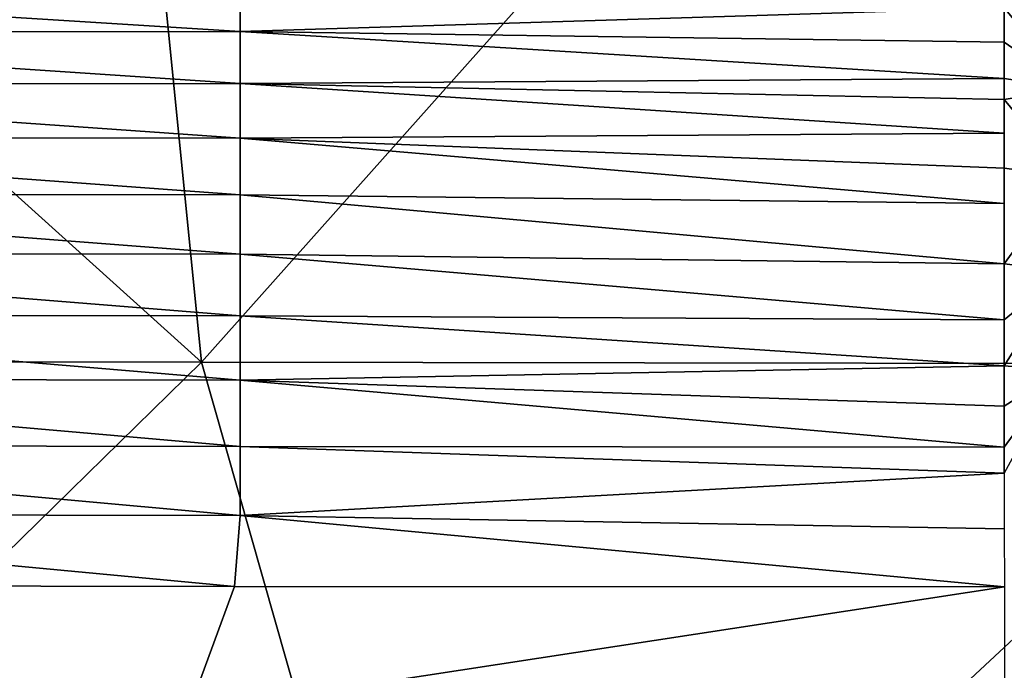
# Model space of a CAD drawing. Header units: metres. Extents: x -105 to 105, y -68 to 103.
# Tile 364 of 416: x 78.55 to 85.32, y 59.3 to 63.78. Entities that reach past the tile are written whole.
import ezdxf

# ---------------------------------------------------------------- set-up
doc = ezdxf.new("R2010")
doc.units = ezdxf.units.M
doc.layers.add('solid_FIT-BATH-150_SW0001_01', color=7, linetype='CONTINUOUS')

msp = doc.modelspace()

# ---------------------------------------------------------------- linework, layer by layer
at = {"layer": 'solid_FIT-BATH-150_SW0001_01'}
for points in [[(73.508179, 67.096024, 16.286926), (72.177422, 61.430561, 16.3223), (79.797249, 61.421703, 16.370808)], [(79.231544, 67.097557, 16.316015), (73.508179, 67.096024, 16.286926), (79.797249, 61.421703, 16.370808)], [(84.85498, 67.099075, 16.348959), (79.231544, 67.097557, 16.316015), (79.797249, 61.421703, 16.370808)], [(84.85498, 67.099075, 16.348959), (79.797249, 61.421703, 16.370808), (87.417076, 61.410976, 16.429522)], [(85.08477, 67.098717, 16.350405), (84.85498, 67.099075, 16.348959), (87.417076, 61.410976, 16.429522)], [(85.08477, 67.098717, 16.350405), (87.417076, 61.410976, 16.429522), (85.314659, 67.098358, 16.35186)], [(87.417076, 61.410976, 16.429522), (85.890892, 67.100014, 16.355515), (85.314659, 67.098358, 16.35186)], [(80.064636, 64.039436, -19.091307), (80.064636, 63.697849, -19.268402), (74.726639, 64.03392, -19.438021)], [(80.064636, 64.039436, -19.091307), (85.32209, 63.860832, -18.839235), (80.064636, 63.697849, -19.268402)], [(80.064636, 63.697849, -19.268402), (74.726639, 63.694675, -19.60615), (74.726639, 64.03392, -19.438021)], [(80.064636, 63.697849, -19.268402), (85.32209, 63.860832, -18.839235), (85.32209, 63.623886, -18.960348)], [(85.78318, 63.306267, -19.075537), (85.32209, 63.860832, -18.839235), (85.805748, 63.870827, -18.801653)], [(85.78318, 63.306267, -19.075537), (85.32209, 63.623886, -18.960348), (85.32209, 63.860832, -18.839235)], [(80.064636, 63.697849, -19.268402), (80.064636, 63.339596, -19.428818), (74.726639, 63.694675, -19.60615)], [(80.064636, 63.697849, -19.268402), (85.32209, 63.623886, -18.960348), (85.322075, 63.373844, -19.076118)], [(80.064636, 63.697849, -19.268402), (85.322075, 63.373844, -19.076118), (80.064636, 63.339596, -19.428818)], [(80.064636, 63.339596, -19.428818), (74.726639, 63.338726, -19.758039), (74.726639, 63.694675, -19.60615)], [(85.78318, 63.306267, -19.075537), (85.322075, 63.373844, -19.076118), (85.32209, 63.623886, -18.960348)], [(80.064636, 63.339596, -19.428818), (85.322075, 63.373844, -19.076118), (85.322067, 63.23085, -19.137316)], [(85.322067, 63.23085, -19.137316), (85.322075, 63.373844, -19.076118), (85.78318, 63.306267, -19.075537)], [(80.064636, 63.339596, -19.428818), (80.064636, 62.964664, -19.573454), (74.726639, 63.338726, -19.758039)], [(80.064636, 62.964664, -19.573454), (74.726639, 62.966007, -19.894608), (74.726639, 63.338726, -19.758039)], [(80.064636, 63.339596, -19.428818), (85.322067, 63.23085, -19.137316), (85.322052, 62.999065, -19.229481)], [(80.064636, 63.339596, -19.428818), (85.322052, 62.999065, -19.229481), (80.064636, 62.964664, -19.573454)], [(85.759117, 62.699707, -19.308987), (85.322067, 63.23085, -19.137316), (85.78318, 63.306267, -19.075537)], [(85.322037, 62.757599, -19.317055), (85.322052, 62.999065, -19.229481), (85.322067, 63.23085, -19.137316)], [(85.759117, 62.699707, -19.308987), (85.322037, 62.757599, -19.317055), (85.322067, 63.23085, -19.137316)], [(80.064636, 62.573048, -19.703201), (74.726639, 62.576447, -20.016762), (74.726639, 62.966007, -19.894608)], [(80.064636, 62.964664, -19.573454), (80.064636, 62.573048, -19.703201), (74.726639, 62.966007, -19.894608)], [(80.064636, 62.964664, -19.573454), (85.322052, 62.999065, -19.229481), (85.322037, 62.757599, -19.317055)], [(80.064636, 62.964664, -19.573454), (85.322037, 62.757599, -19.317055), (85.322044, 62.514744, -19.397312)], [(80.064636, 62.964664, -19.573454), (85.322044, 62.514744, -19.397312), (80.064636, 62.573048, -19.703201)], [(85.322075, 62.098488, -19.518816), (85.322037, 62.757599, -19.317055), (85.759117, 62.699707, -19.308987)], [(85.322075, 62.098488, -19.518816), (85.322044, 62.514744, -19.397312), (85.322037, 62.757599, -19.317055)], [(85.733688, 62.051521, -19.505672), (85.322075, 62.098488, -19.518816), (85.759117, 62.699707, -19.308987)], [(80.064636, 62.164738, -19.818958), (74.726639, 62.169979, -20.12542), (74.726639, 62.576447, -20.016762)], [(80.064636, 62.573048, -19.703201), (80.064636, 62.164738, -19.818958), (74.726639, 62.576447, -20.016762)], [(80.064636, 62.573048, -19.703201), (85.322044, 62.514744, -19.397312), (85.322075, 62.098488, -19.518816)], [(80.064636, 62.573048, -19.703201), (85.322075, 62.098488, -19.518816), (80.064636, 62.164738, -19.818958)], [(80.064636, 61.739731, -19.921621), (74.726639, 61.74654, -20.221493), (74.726639, 62.169979, -20.12542)], [(80.064636, 62.164738, -19.818958), (80.064636, 61.739731, -19.921621), (74.726639, 62.169979, -20.12542)], [(80.064636, 62.164738, -19.818958), (85.322075, 62.098488, -19.518816), (85.322121, 61.714008, -19.61537)], [(80.064636, 62.164738, -19.818958), (85.322121, 61.714008, -19.61537), (80.064636, 61.739731, -19.921621)], [(85.322121, 61.714008, -19.61537), (85.322075, 62.098488, -19.518816), (85.733688, 62.051521, -19.505672)], [(85.322182, 61.396389, -19.685354), (85.322121, 61.714008, -19.61537), (85.733688, 62.051521, -19.505672)], [(85.706978, 61.363811, -19.668951), (85.322182, 61.396389, -19.685354), (85.733688, 62.051521, -19.505672)], [(80.064636, 61.298084, -20.012072), (74.726639, 61.30616, -20.30587), (74.726639, 61.74654, -20.221493)], [(80.064636, 61.739731, -19.921621), (80.064636, 61.298084, -20.012072), (74.726639, 61.74654, -20.221493)], [(80.064636, 61.739731, -19.921621), (85.322121, 61.714008, -19.61537), (85.322182, 61.396389, -19.685354)], [(80.064636, 61.739731, -19.921621), (85.322182, 61.396389, -19.685354), (80.064636, 61.298084, -20.012072)], [(74.062675, 55.804638, 16.369986), (79.797249, 61.421703, 16.370808), (72.177422, 61.430561, 16.3223)], [(74.062675, 55.804638, 16.369986), (81.395935, 55.801025, 16.428226), (79.797249, 61.421703, 16.370808)], [(81.395935, 55.801025, 16.428226), (87.417076, 61.410976, 16.429522), (79.797249, 61.421703, 16.370808)], [(80.064636, 61.298084, -20.012072), (85.322182, 61.396389, -19.685354), (85.32225, 61.119652, -19.739992)], [(81.395935, 55.801025, 16.428226), (88.729195, 55.796703, 16.497967), (87.417076, 61.410976, 16.429522)], [(85.32225, 61.119652, -19.739992), (85.322182, 61.396389, -19.685354), (85.706978, 61.363811, -19.668951)], [(85.322327, 60.835594, -19.790588), (85.32225, 61.119652, -19.739992), (85.706978, 61.363811, -19.668951)], [(85.32238, 60.657593, -19.819693), (85.322327, 60.835594, -19.790588), (85.706978, 61.363811, -19.668951)], [(80.064636, 60.840214, -20.091141), (74.726639, 60.849194, -20.37937), (74.726639, 61.30616, -20.30587)], [(80.064636, 61.298084, -20.012072), (80.064636, 60.840214, -20.091141), (74.726639, 61.30616, -20.30587)], [(80.064636, 61.298084, -20.012072), (85.32225, 61.119652, -19.739992), (85.322327, 60.835594, -19.790588)], [(80.064636, 61.298084, -20.012072), (85.322327, 60.835594, -19.790588), (80.064636, 60.840214, -20.091141)], [(80.064636, 60.36665, -20.159637), (74.726639, 60.376049, -20.442791), (74.726639, 60.849194, -20.37937)], [(80.064636, 60.840214, -20.091141), (80.064636, 60.36665, -20.159637), (74.726639, 60.849194, -20.37937)], [(80.064636, 60.840214, -20.091141), (85.322327, 60.835594, -19.790588), (85.32238, 60.657593, -19.819693)], [(80.064636, 60.840214, -20.091141), (85.32238, 60.657593, -19.819693), (80.064636, 60.36665, -20.159637)], [(80.064636, 60.36665, -20.159637), (85.32238, 60.657593, -19.819693), (85.322502, 60.274307, -19.876143)], [(80.02533, 59.877789, -20.220507), (74.689522, 59.887047, -20.498831), (74.726639, 60.376049, -20.442791)], [(80.064636, 60.36665, -20.159637), (80.02533, 59.877789, -20.220507), (74.726639, 60.376049, -20.442791)], [(80.064636, 60.36665, -20.159637), (85.322639, 59.874832, -19.926897), (80.02533, 59.877789, -20.220507)], [(80.064636, 60.36665, -20.159637), (85.322502, 60.274307, -19.876143), (85.322639, 59.874832, -19.926897)], [(79.7071, 59.015347, -20.316771), (74.091484, 59.12196, -20.594097), (74.689522, 59.887047, -20.498831)], [(79.7071, 59.015347, -20.316771), (74.689522, 59.887047, -20.498831), (80.02533, 59.877789, -20.220507)], [(79.7071, 59.015347, -20.316771), (80.02533, 59.877789, -20.220507), (85.322639, 59.874832, -19.926897)], [(85.322716, 58.921875, -20.02071), (79.7071, 59.015347, -20.316771), (85.322639, 59.874832, -19.926897)]]:
    msp.add_3dface(points, dxfattribs=at)

doc.saveas('drawing.dxf')
